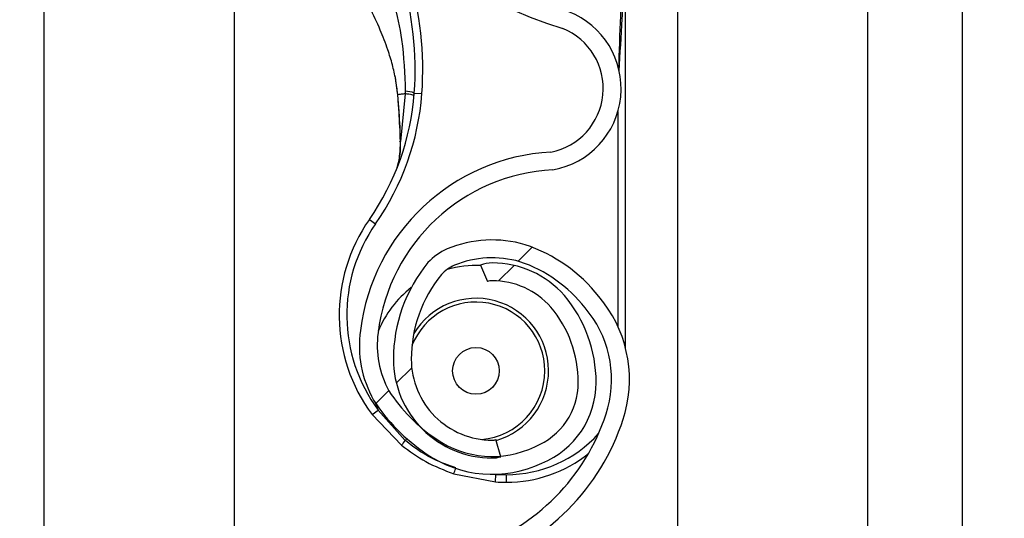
# Model space of a CAD drawing. Header units: inches. Extents: x 170 to 284, y 215 to 248.
# Tile 438 of 656: x 210.7657 to 210.8988, y 223.3357 to 223.4031. Entities that reach past the tile are written whole.
import ezdxf

# ---------------------------------------------------------------- set-up
doc = ezdxf.new("R2010")
doc.units = ezdxf.units.IN
doc.header["$LTSCALE"] = 0.25
doc.header["$MEASUREMENT"] = 0
doc.layers.add('ANNOTATIONS', color=1, linetype='Continuous')
doc.layers.add('RH FRONT OF HOOD', color=7, linetype='Continuous')
doc.styles.add('ARIAL', font='arial.ttf', dxfattribs={"height": 0.09375})
doc.dimstyles.new('STANDARD$0', dxfattribs={"dimtxt": 0.09375, "dimasz": 0.09375, "dimexe": 0.03125, "dimexo": 0.046875, "dimgap": 0.09, "dimtad": 0, "dimtih": 1, "dimtoh": 1, "dimdec": 4, "dimzin": 0, "dimdsep": 46, "dimtxsty": 'ARIAL', "dimcen": 0.09, "dimadec": 0, "dimazin": 0, "dimtfac": 1, "dimtdec": 4, "dimtofl": 0, "dimtmove": 0, "dimatfit": 1, "dimfxl": 1, "dimtolj": 1, "dimtzin": 0, "dimarcsym": 0})
pattern_1 = [(45, (200.7563139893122, 218.4993357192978), (-0.03026527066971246, 0.03026527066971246), [])]

# ---------------------------------------------------------------- blocks, each defined once
blk = doc.blocks.new('*D132')
at = {"layer": 'ANNOTATIONS', "color": 0, "lineweight": -2, "transparency": 16777216}
for p, q in [((210.8125819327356, 224.1544254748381), (212.2530253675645, 224.1544254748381)), ((212.2217753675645, 224.0606754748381), (212.2217753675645, 222.3404997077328)), ((212.2217753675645, 220.1854637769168), (212.2217753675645, 221.9056395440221)), ((211.491250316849, 220.0917137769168), (212.2530253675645, 220.0917137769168))]:
    blk.add_line(p, q, dxfattribs=at)
at = {"layer": 'ANNOTATIONS', "color": 0, "transparency": 16777216}
for points in [[(212.2061503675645, 224.0606754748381), (212.2374003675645, 224.0606754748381), (212.2217753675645, 224.1544254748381)], [(212.2061503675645, 220.1854637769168), (212.2374003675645, 220.1854637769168), (212.2217753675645, 220.0917137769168)]]:
    blk.add_solid(points, dxfattribs=at)
at = {"layer": 'defpoints', "color": 0, "transparency": 16777216}
for p in [(210.7657069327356, 224.1544254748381), (211.444375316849, 220.0917137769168), (212.2217753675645, 220.0917137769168)]:
    blk.add_point(p, dxfattribs=at)
at = {"layer": 'ANNOTATIONS', "color": 0, "transparency": 16777216, "insert": (212.2217753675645, 222.1230696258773), "char_height": 0.09375, "attachment_point": 5, "style": 'ARIAL'}
blk.add_mtext('\\A1;OPENING\\PHEIGHT', dxfattribs=at)

msp = doc.modelspace()

# ---------------------------------------------------------------- hatches: boundary and pattern name
at = {"layer": 'RH FRONT OF HOOD'}
h = msp.add_hatch(dxfattribs=at)
h.set_pattern_fill('ANSI31', color=256, scale=0.34241245, angle=2.8e-322, style=0)
h.set_pattern_definition(pattern_1)
edge = h.paths.add_edge_path(flags=0)
edge.add_arc((210.829581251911, 223.3661391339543), 0.001712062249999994, 450.0000000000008, 472.2104203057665)
edge.add_line((210.8289340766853, 223.3677241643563), (210.8280215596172, 223.369959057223))
edge.add_arc((210.829581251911, 223.3661391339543), 0.004126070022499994, 450, 472.2104203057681, ccw=False)
edge.add_arc((210.829581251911, 223.3572364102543), 0.01302879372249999, 401.47616737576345, 450, ccw=False)
edge.add_arc((210.825335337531, 223.3540862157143), 0.01830194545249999, 359.99999999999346, 400.0613730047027, ccw=False)
edge.add_arc((210.831875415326, 223.3540862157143), 0.01176186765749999, 292.1408576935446, 360, ccw=False)
edge.add_arc((210.829581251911, 223.3573391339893), 0.01566536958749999, 235.2570680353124, 295.43079980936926, ccw=False)
edge.add_arc((210.834820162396, 223.3654543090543), 0.02532140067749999, 212.8542481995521, 235.9809333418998, ccw=False)
edge.add_arc((210.826670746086, 223.3590854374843), 0.01504902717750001, 172.1557183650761, 209.3146496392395, ccw=False)
edge.add_arc((210.839100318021, 223.3577500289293), 0.02754708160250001, 453.3085031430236, 532.9325737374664, ccw=False)
edge.add_arc((210.835847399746, 223.3938403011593), 0.008748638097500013, 280.9586189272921, 427.9414322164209)
edge.add_arc((210.8557071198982, 223.4561936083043), 0.05672062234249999, 179.5706357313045, 253.0098997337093, ccw=False)
edge.add_arc((211.014038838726, 223.4573920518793), 0.2150521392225, 163.4260275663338, 180.2060536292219, ccw=False)
edge.add_arc((210.835265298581, 223.5095414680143), 0.02884824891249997, 465.1588434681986, 521.4137567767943, ccw=False)
edge.add_arc((210.817939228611, 223.5640877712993), 0.0284373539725, 290.1205938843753, 343.719067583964)
edge.add_arc((210.830779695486, 223.5599103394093), 0.01494630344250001, 345.2914408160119, 400.547192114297)
edge.add_arc((210.827355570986, 223.5580955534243), 0.0187470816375, 397.9578745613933, 431.4396159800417)
edge.add_arc((210.829581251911, 223.5629235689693), 0.0134739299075, 433.8775574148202, 472.2736457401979)
edge.add_arc((210.827013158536, 223.5699430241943), 0.006011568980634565, 474.9825325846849, 495.7175736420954)
edge.add_arc((210.836806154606, 223.5626838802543), 0.01816498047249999, 500.8992600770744, 539.9999999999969)
edge.add_arc((210.829581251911, 223.5626838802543), 0.01094007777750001, 539.9999999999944, 629.9999999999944)
edge.add_arc((210.829581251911, 223.5536099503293), 0.001866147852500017, 269.9999999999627, 285.6422464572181)
edge.add_line((210.8300844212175, 223.5518129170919), (210.8307353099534, 223.5494883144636))
edge.add_arc((210.829581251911, 223.5536099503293), 0.004280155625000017, 269.9999999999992, 285.6422464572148, ccw=False)
edge.add_arc((210.829581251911, 223.5626838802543), 0.01335408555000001, 179.9999999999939, 269.9999999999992, ccw=False)
edge.add_arc((210.836806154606, 223.5626838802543), 0.020578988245, 500.61135831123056, 539.9999999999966, ccw=False)
edge.add_arc((210.827013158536, 223.5699430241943), 0.008425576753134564, 474.5776671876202, 496.4997109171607, ccw=False)
edge.add_arc((210.829581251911, 223.5629235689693), 0.01588793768, 433.6903022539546, 472.4705806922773, ccw=False)
edge.add_arc((210.827355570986, 223.5580955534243), 0.02116108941, 398.10453077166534, 431.5771717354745, ccw=False)
edge.add_arc((210.830779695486, 223.5599103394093), 0.01736031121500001, 345.18024813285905, 400.36585332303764, ccw=False)
edge.add_arc((210.817939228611, 223.5640877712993), 0.030851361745, 289.9181572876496, 343.77953759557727, ccw=False)
edge.add_arc((210.835265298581, 223.5095414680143), 0.02643424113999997, 464.941709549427, 521.3236131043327)
edge.add_arc((211.014038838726, 223.4573920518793), 0.21263813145, 523.4376684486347, 540.2096895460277)
edge.add_arc((210.8557071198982, 223.4561936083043), 0.05430661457, 539.5566266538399, 613.1145348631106)
edge.add_arc((210.835847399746, 223.3938403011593), 0.01116264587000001, 280.0610388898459, 428.5290871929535, ccw=False)
edge.add_arc((210.839100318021, 223.3577500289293), 0.02513307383, 452.9714001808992, 532.9706577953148)
edge.add_arc((210.826670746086, 223.3590854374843), 0.01263501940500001, 532.0830472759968, 568.9826967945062)
edge.add_arc((210.834820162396, 223.3654543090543), 0.022907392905, 213.0443063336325, 236.0197152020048)
edge.add_arc((210.829581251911, 223.3573391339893), 0.01325136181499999, 235.1922404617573, 295.7352497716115)
edge.add_arc((210.831875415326, 223.3540862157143), 0.009347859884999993, 291.7225241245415, 360)
edge.add_arc((210.825335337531, 223.3540862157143), 0.01588793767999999, 359.9999999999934, 399.9521788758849)
edge.add_arc((210.829581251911, 223.3572364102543), 0.01061478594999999, 401.6345013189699, 450.0000000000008)
h = msp.add_hatch(dxfattribs=at)
h.set_pattern_fill('ANSI31', color=256, scale=0.34241245, angle=2.8e-322, style=0)
h.set_pattern_definition(pattern_1)
edge = h.paths.add_edge_path(flags=0)
edge.add_arc((210.829581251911, 223.1606916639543), 0.001712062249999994, 450.0000000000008, 472.2104203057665)
edge.add_line((210.8289340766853, 223.1622766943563), (210.8280215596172, 223.164511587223))
edge.add_arc((210.829581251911, 223.1606916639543), 0.004126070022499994, 450, 472.2104203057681, ccw=False)
edge.add_arc((210.829581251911, 223.1517889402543), 0.01302879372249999, 401.47616737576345, 450, ccw=False)
edge.add_arc((210.825335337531, 223.1486387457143), 0.01830194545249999, 359.9999999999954, 400.0613730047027, ccw=False)
edge.add_arc((210.831875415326, 223.1486387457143), 0.01176186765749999, 292.14085769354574, 360, ccw=False)
edge.add_arc((210.829581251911, 223.1518916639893), 0.01566536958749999, 235.2570680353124, 295.4307998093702, ccw=False)
edge.add_arc((210.834820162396, 223.1600068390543), 0.02532140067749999, 212.8542481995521, 235.980933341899, ccw=False)
edge.add_arc((210.826670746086, 223.1536379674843), 0.01504902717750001, 172.1557183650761, 209.3146496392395, ccw=False)
edge.add_arc((210.839100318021, 223.1523025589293), 0.02754708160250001, 453.3085031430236, 532.9325737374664, ccw=False)
edge.add_arc((210.835847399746, 223.1883928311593), 0.008748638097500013, 280.9586189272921, 427.9414322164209)
edge.add_arc((210.8557071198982, 223.2507461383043), 0.05672062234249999, 179.5706357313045, 253.0098997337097, ccw=False)
edge.add_arc((211.014038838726, 223.2519445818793), 0.2150521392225, 163.4260275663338, 180.2060536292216, ccw=False)
edge.add_arc((210.835265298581, 223.3040939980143), 0.02884824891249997, 465.1588434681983, 521.4137567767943, ccw=False)
edge.add_arc((210.817939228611, 223.3586403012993), 0.0284373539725, 290.1205938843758, 343.7190675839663)
edge.add_arc((210.830779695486, 223.3544628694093), 0.01494630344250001, 345.2914408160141, 400.547192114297)
edge.add_arc((210.827355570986, 223.3526480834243), 0.0187470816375, 397.9578745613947, 431.4396159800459)
edge.add_arc((210.829581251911, 223.3574760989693), 0.0134739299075, 433.8775574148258, 472.2736457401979)
edge.add_arc((210.827013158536, 223.3644955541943), 0.006011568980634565, 474.9825325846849, 495.7175736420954)
edge.add_arc((210.836806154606, 223.3572364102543), 0.01816498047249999, 500.8992600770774, 539.9999999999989)
edge.add_arc((210.829581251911, 223.3572364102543), 0.01094007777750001, 539.9999999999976, 629.9999999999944)
edge.add_arc((210.829581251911, 223.3481624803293), 0.001866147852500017, 269.9999999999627, 285.6422464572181)
edge.add_line((210.8300844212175, 223.3463654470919), (210.8307353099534, 223.3440408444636))
edge.add_arc((210.829581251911, 223.3481624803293), 0.004280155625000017, 269.9999999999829, 285.64224645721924, ccw=False)
edge.add_arc((210.829581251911, 223.3572364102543), 0.01335408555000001, 179.9999999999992, 269.999999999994, ccw=False)
edge.add_arc((210.836806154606, 223.3572364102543), 0.020578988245, 500.6113583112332, 540, ccw=False)
edge.add_arc((210.827013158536, 223.3644955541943), 0.008425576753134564, 474.5776671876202, 496.4997109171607, ccw=False)
edge.add_arc((210.829581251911, 223.3574760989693), 0.01588793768, 433.6903022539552, 472.4705806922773, ccw=False)
edge.add_arc((210.827355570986, 223.3526480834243), 0.02116108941, 398.1045307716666, 431.57717173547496, ccw=False)
edge.add_arc((210.830779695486, 223.3544628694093), 0.01736031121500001, 345.1802481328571, 400.36585332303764, ccw=False)
edge.add_arc((210.817939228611, 223.3586403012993), 0.030851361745, 289.91815728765, 343.77953759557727, ccw=False)
edge.add_arc((210.835265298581, 223.3040939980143), 0.02643424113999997, 464.9417095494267, 521.3236131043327)
edge.add_arc((211.014038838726, 223.2519445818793), 0.21263813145, 523.4376684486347, 540.2096895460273)
edge.add_arc((210.8557071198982, 223.2507461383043), 0.05430661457, 539.5566266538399, 613.1145348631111)
edge.add_arc((210.835847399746, 223.1883928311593), 0.01116264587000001, 280.0610388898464, 428.5290871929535, ccw=False)
edge.add_arc((210.839100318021, 223.1523025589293), 0.02513307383, 452.9714001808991, 532.9706577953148)
edge.add_arc((210.826670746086, 223.1536379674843), 0.01263501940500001, 532.0830472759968, 568.9826967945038)
edge.add_arc((210.834820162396, 223.1600068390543), 0.022907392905, 213.0443063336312, 236.0197152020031)
edge.add_arc((210.829581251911, 223.1518916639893), 0.01325136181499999, 235.1922404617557, 295.7352497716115)
edge.add_arc((210.831875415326, 223.1486387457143), 0.009347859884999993, 291.7225241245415, 360)
edge.add_arc((210.825335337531, 223.1486387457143), 0.01588793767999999, 359.9999999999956, 399.9521788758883)
edge.add_arc((210.829581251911, 223.1517889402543), 0.01061478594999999, 401.6345013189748, 450.0000000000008)

# ---------------------------------------------------------------- linework, layer by layer
for p, q in [((210.8931489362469, 220.1392235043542), (210.8931489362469, 224.3919861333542)), ((210.8546275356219, 224.3444764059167), (210.8546275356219, 220.1798849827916)), ((210.8803084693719, 224.3444764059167), (210.8803084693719, 220.1392235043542)), ((210.8931489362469, 220.1392235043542), (210.8931489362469, 224.3444764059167)), ((210.7690244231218, 220.1392235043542), (210.7690244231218, 224.2497177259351)), ((210.7947053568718, 223.4508225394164), (210.7947053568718, 223.258448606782)), ((210.8475911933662, 223.3587934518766), (210.8475911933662, 223.4112156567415)), ((210.8164238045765, 223.3955663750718), (210.8167886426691, 223.3929872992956)), ((210.8168306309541, 223.3928349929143), (210.8168166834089, 223.393002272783)), ((210.8178317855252, 223.3931311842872), (210.8171816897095, 223.3866971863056)), ((210.8190535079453, 223.3932303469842), (210.8200779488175, 223.393154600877)), ((210.8465639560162, 223.3907161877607), (210.8465639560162, 223.3616904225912)), ((210.8129731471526, 223.3761422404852), (210.813815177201, 223.375553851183)), ((210.8280215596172, 223.369959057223), (210.8289340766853, 223.3677241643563)), ((210.8133370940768, 223.3497472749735), (210.8141625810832, 223.3503586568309)), ((210.8138215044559, 223.3513040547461), (210.8141625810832, 223.3503586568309)), ((210.8178218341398, 223.3462665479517), (210.8141625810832, 223.3503586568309)), ((210.8133370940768, 223.3497472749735), (210.8173154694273, 223.3456026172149)), ((210.8178218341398, 223.3462665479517), (210.8180455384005, 223.3464863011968)), ((210.8307353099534, 223.3440408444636), (210.8300844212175, 223.3463654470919)), ((210.8243828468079, 223.3417476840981), (210.8300214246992, 223.3406467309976)), ((210.8300214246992, 223.3406467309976), (210.8300885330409, 223.3416717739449)), ((210.8314978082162, 223.3405984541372), (210.8314978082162, 223.3416256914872))]:
    msp.add_line(p, q, dxfattribs=at)
at = {"layer": 'RH FRONT OF HOOD', "flags": 128}
msp.add_lwpolyline([(210.8171481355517, 223.3866285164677), (210.8171203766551, 223.3866360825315), (210.8171013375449, 223.3866444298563), (210.8170915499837, 223.3866533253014), (210.8170912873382, 223.3866625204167), (210.8171005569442, 223.3866717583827), (210.8171190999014, 223.3866807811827), (210.8171463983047, 223.38668933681), (210.8171816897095, 223.3866971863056)], dxfattribs=at)
at = {"layer": 'RH FRONT OF HOOD'}
msp.add_circle((210.8273888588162, 223.3556646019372), 0.00315523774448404, dxfattribs=at)
for centre, radius, start, end in [((210.8557071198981, 223.4561936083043), 0.0567206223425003, 179.5706357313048, 253.009899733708), ((210.7760269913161, 223.3964116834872), 0.04314396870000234, 355.771303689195, 16.94846748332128), ((210.7760269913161, 223.3964116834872), 0.04417120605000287, 355.7713036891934, 16.9484674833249), ((210.835847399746, 223.3938403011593), 0.01116264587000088, 280.0610388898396, 68.52908719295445), ((210.835847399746, 223.3938403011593), 0.008748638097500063, 280.9586189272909, 67.94143221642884), ((210.7849054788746, 223.3957552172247), 0.03424124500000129, 325.0551237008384, 355.771303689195), ((210.7849054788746, 223.3957552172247), 0.03526848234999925, 325.0551237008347, 355.7713036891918), ((210.8168402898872, 223.3926572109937), 0.0001780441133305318, 93.109835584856, 110.0707638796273), ((210.8177746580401, 223.3899714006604), 0.003500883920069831, 68.57435782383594, 89.04261803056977), ((210.8167935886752, 223.392854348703), 3.319259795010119e-05, 244.2889319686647, 282.2874080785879), ((210.839100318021, 223.3577500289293), 0.02754708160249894, 93.3085031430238, 172.9325737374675), ((210.839100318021, 223.3577500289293), 0.02513307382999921, 92.9714001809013, 172.9706577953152), ((210.8314978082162, 223.3631976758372), 0.02259922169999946, 145.0551237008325, 216.5248216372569), ((210.8314978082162, 223.3631976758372), 0.02157198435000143, 145.0551237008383, 216.5248216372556), ((210.829581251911, 223.3574760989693), 0.01588793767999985, 73.69030225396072, 112.4705806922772), ((210.827013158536, 223.3644955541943), 0.008425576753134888, 114.57766718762, 136.4997109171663), ((210.827355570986, 223.3526480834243), 0.02116108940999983, 38.10453077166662, 71.5771717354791), ((210.836806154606, 223.3572364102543), 0.02057898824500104, 140.6113583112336, 179.9999999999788), ((210.829581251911, 223.3574760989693), 0.01347392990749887, 73.87755741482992, 112.2736457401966), ((210.829581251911, 223.3661391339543), 0.004126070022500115, 90, 112.2104203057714), ((210.829581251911, 223.3572364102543), 0.01302879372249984, 41.47616737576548, 90), ((210.827355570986, 223.3526480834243), 0.01874708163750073, 37.95787456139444, 71.43961598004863), ((210.827013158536, 223.3644955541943), 0.006011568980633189, 114.9825325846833, 135.7175736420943), ((210.8273888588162, 223.3556646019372), 0.01425087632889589, 87.35889654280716, 105.827721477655), ((210.836806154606, 223.3572364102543), 0.01816498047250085, 140.8992600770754, 179.9999999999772), ((210.829581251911, 223.3661391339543), 0.001712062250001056, 90, 112.2104203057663), ((210.829581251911, 223.3572364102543), 0.01061478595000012, 41.63450131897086, 90), ((210.8273888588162, 223.3556646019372), 0.01425087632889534, 127.8333931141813, 157.9527498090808), ((210.8273888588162, 223.3556646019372), 0.009303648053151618, 0, 158.4588253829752), ((210.8273888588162, 223.3556646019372), 0.009810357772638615, 286.1585342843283, 149.0324420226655), ((210.825335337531, 223.3540862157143), 0.01830194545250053, 359.9999999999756, 40.06137300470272), ((210.830779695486, 223.3544628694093), 0.01736031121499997, 345.180248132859, 40.36585332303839), ((210.825335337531, 223.3540862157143), 0.01588793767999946, 359.9999999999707, 39.9521788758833), ((210.830779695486, 223.3544628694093), 0.01494630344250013, 345.2914408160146, 40.54719211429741), ((210.826670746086, 223.3590854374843), 0.01504902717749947, 172.1557183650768, 209.3146496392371), ((210.826670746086, 223.3590854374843), 0.01263501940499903, 172.0830472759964, 208.9826967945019), ((210.829581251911, 223.3572364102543), 0.01335408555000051, 179.9999999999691, 269.9999999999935), ((210.829581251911, 223.3572364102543), 0.01094007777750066, 179.9999999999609, 269.9999999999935), ((210.8273888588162, 223.3556646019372), 0.009303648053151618, 274.6412283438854, 0), ((210.834820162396, 223.3654543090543), 0.02290739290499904, 213.044306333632, 236.0197152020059), ((210.831875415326, 223.3540862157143), 0.00934785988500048, 291.7225241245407, 359.9999999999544), ((210.831875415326, 223.3540862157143), 0.01176186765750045, 292.1408576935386, 359.9999999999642), ((210.834820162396, 223.3654543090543), 0.02532140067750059, 212.8542481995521, 235.9809333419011), ((210.817939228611, 223.3586403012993), 0.02843735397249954, 290.1205938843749, 343.7190675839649), ((210.817939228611, 223.3586403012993), 0.03085136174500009, 289.91815728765, 343.7795375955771), ((210.8244957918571, 223.3406514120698), 0.008721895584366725, 139.9244128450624, 145.4117204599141), ((210.829581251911, 223.3573391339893), 0.01325136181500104, 235.1922404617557, 295.7352497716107), ((210.829581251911, 223.3481624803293), 0.0018661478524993, 269.9999999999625, 285.6422464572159), ((210.8314978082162, 223.3584039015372), 0.01677821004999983, 269.9999999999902, 317.9734601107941), ((210.829581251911, 223.3573391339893), 0.01566536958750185, 235.2570680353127, 295.4307998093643), ((210.829581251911, 223.3481624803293), 0.004280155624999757, 269.9999999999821, 285.6422464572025), ((210.8314978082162, 223.3584039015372), 0.0178054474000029, 269.9999999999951, 308.5921886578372), ((210.816787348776, 223.3449211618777), 0.008231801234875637, 337.3243224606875, 342.6867957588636), ((210.8314978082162, 223.3631976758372), 0.0215719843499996, 266.2542590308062, 269.9999999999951), ((210.8314978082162, 223.3631976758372), 0.02259922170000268, 266.2542590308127, 270)]:
    msp.add_arc(centre, radius, start, end, dxfattribs=at)
for points, knots in [([(210.8467469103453, 223.3961946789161), (210.846883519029, 223.3985558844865), (210.8470898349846, 223.402121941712), (210.8473344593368, 223.4063392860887), (210.8474677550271, 223.4085494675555), (210.8475352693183, 223.40974993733), (210.847562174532, 223.4104076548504), (210.8475751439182, 223.4107707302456), (210.8475817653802, 223.4109711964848), (210.8475853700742, 223.4110822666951), (210.847587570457, 223.4111484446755), (210.8475889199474, 223.4111868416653), (210.8475898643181, 223.4112103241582), (210.8475903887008, 223.4112213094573), (210.8475907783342, 223.411226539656), (210.8475910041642, 223.4112270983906), (210.8475911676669, 223.4112238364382), (210.8475911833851, 223.4112188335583), (210.8475911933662, 223.4112156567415)], [0, 0, 0, 0, 0.4681368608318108, 0.7070129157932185, 0.8371325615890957, 0.9079072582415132, 0.9470740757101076, 0.9687898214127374, 0.9808770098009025, 0.9876679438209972, 0.9915546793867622, 0.9947708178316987, 0.9959953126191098, 0.9972287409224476, 0.9978484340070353, 0.9984730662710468, 0.9990304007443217, 1, 1, 1, 1]), ([(210.8157399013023, 223.4070399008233), (210.8157399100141, 223.4070398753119), (210.8159257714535, 223.4064955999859), (210.8165992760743, 223.4043367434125), (210.817586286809, 223.3998289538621), (210.817742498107, 223.395806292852), (210.8178331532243, 223.3934717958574)], [0, 0, 0, 0, 5.869764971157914e-06, 0.1252288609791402, 0.4923383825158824, 1, 1, 1, 1]), ([(210.8470468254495, 223.4063095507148), (210.8470034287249, 223.4054349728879), (210.846839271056, 223.4021266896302), (210.8467399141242, 223.3988157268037), (210.8466668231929, 223.3963800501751)], [0, 0, 0, 0, 0.2643600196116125, 1, 1, 1, 1]), ([(210.8168166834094, 223.393002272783), (210.8167354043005, 223.3936968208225), (210.8165747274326, 223.3950698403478), (210.816099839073, 223.3971019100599), (210.8154151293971, 223.3993455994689), (210.8144028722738, 223.4019494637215), (210.8135384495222, 223.4037851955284), (210.8130676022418, 223.4047851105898)], [0, 0, 0, 0, 0.1627420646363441, 0.3217171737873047, 0.4905672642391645, 0.7225142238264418, 0.9999999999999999, 0.9999999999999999, 0.9999999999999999, 0.9999999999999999]), ([(210.8167886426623, 223.3929872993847), (210.8167807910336, 223.3929876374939), (210.8167648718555, 223.3929883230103), (210.8167640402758, 223.3929915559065), (210.8167795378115, 223.3929961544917), (210.8168044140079, 223.3930002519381), (210.8168166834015, 223.3930022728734)], [0, 0, 0, 0, 0.2466091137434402, 0.5000000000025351, 0.753390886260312, 0.9999999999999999, 0.9999999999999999, 0.9999999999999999, 0.9999999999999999]), ([(210.8178317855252, 223.3931311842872), (210.8177773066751, 223.3931249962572), (210.8175254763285, 223.3930963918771), (210.8171607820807, 223.3930516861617), (210.816920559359, 223.3930171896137), (210.816816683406, 223.3930022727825)], [0, 0, 0, 0, 0.1354579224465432, 0.6261588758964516, 1, 1, 1, 1]), ([(210.8171816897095, 223.3866971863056), (210.8171283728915, 223.3880271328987), (210.8170467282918, 223.3900636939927), (210.8168862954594, 223.3921211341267), (210.8168306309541, 223.3928349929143)], [0, 0, 0, 0, 0.6530354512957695, 1, 1, 1, 1]), ([(210.8178331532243, 223.3934717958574), (210.8178329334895, 223.3933582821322), (210.8178327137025, 223.3932447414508), (210.8178317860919, 223.3931312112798), (210.8178317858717, 223.3931311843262)], [0, 0, 0, 0, 0.9997625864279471, 1, 1, 1, 1]), ([(210.8168006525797, 223.3928219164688), (210.816860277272, 223.3921007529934), (210.8170316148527, 223.3900284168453), (210.8171021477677, 223.3879703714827), (210.8171481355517, 223.3866285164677)], [0, 0, 0, 0, 0.3479954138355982, 1, 1, 1, 1]), ([(210.8166826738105, 223.3830008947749), (210.8167543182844, 223.3832284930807), (210.8170183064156, 223.384067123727), (210.8171506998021, 223.385404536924), (210.8171751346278, 223.3864237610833), (210.8171816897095, 223.3866971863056)], [0, 0, 0, 0, 0.2141804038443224, 0.7891897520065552, 1, 1, 1, 1]), ([(210.8171481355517, 223.3866285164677), (210.817153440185, 223.3863475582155), (210.8171697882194, 223.3854816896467), (210.8170495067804, 223.384668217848), (210.8169682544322, 223.3841187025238)], [0, 0, 0, 0, 0.3244814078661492, 0.9999999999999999, 0.9999999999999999, 0.9999999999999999, 0.9999999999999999]), ([(210.8246669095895, 223.3425328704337), (210.8236583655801, 223.3428962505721), (210.8216120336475, 223.343633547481), (210.8193669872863, 223.3450179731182), (210.8181662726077, 223.3459882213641), (210.8178218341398, 223.3462665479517)], [0, 0, 0, 0, 0.4093476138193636, 0.8305647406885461, 1, 1, 1, 1]), ([(210.8173154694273, 223.3456026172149), (210.818388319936, 223.3448138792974), (210.8205696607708, 223.3432102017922), (210.8230980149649, 223.3422404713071), (210.8243828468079, 223.3417476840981)], [0, 0, 0, 0, 0.4918307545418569, 1, 1, 1, 1])]:
    msp.add_open_spline(points, degree=3, knots=knots, dxfattribs=at)
msp.add_open_spline([(210.8190246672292, 223.392866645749), (210.8190102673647, 223.3928840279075), (210.8189814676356, 223.3929187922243), (210.818732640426, 223.3929851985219), (210.8183567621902, 223.3930573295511), (210.8180067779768, 223.3931065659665), (210.8178317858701, 223.3931311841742)], degree=3, dxfattribs=at)

# ---------------------------------------------------------------- dimensions: what is measured, and where the dimension line sits
at = {"layer": 'ANNOTATIONS'}
dim = msp.add_linear_dim(base=(212.2217753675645, 220.0917137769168), p1=(210.7657069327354, 224.154425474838), p2=(211.4443753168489, 220.0917137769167), angle=90, text='OPENING\\PHEIGHT', dimstyle='STANDARD$0', dxfattribs=at)
dim.commit()
dim.dimension.update_dxf_attribs({"geometry": '*D132', "text_midpoint": (212.2217753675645, 222.1230696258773)})

doc.saveas('drawing.dxf')
